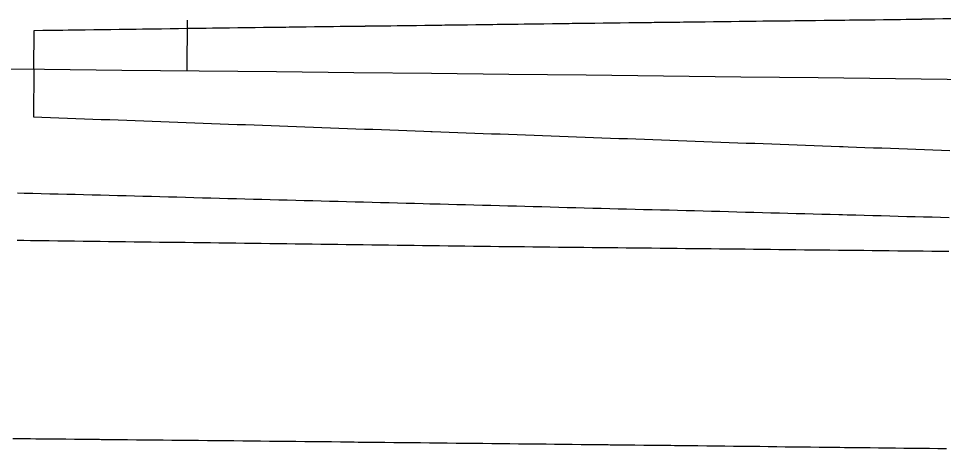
# Model space of a CAD drawing. Extents: x 2145147 to 2158018, y 137519 to 148068.
# Drawn here: x 2155284 to 2155393, y 142878.5 to 142929.2 of the extents above; entities that cross this region are included whole.
import ezdxf

# ---------------------------------------------------------------- set-up
doc = ezdxf.new("R2010")
doc.units = 0
doc.layers.add('EX_Align_1', color=7, linetype='Continuous')
doc.layers.add('PR_Phasing_Pavement_1', color=7, linetype='Continuous')

msp = doc.modelspace()

# ---------------------------------------------------------------- linework, layer by layer
at = {"layer": 'EX_Align_1'}
msp.add_lwpolyline([(2155303.91, 142929.03), (2155303.85, 142923.03)], dxfattribs=at)
msp.add_arc((2154721.68, 85630.21), 57295.78, 89.243165, 90.409832, dxfattribs=at)
at = {"layer": 'PR_Phasing_Pavement_1'}
for points in [[(2155285.9, 142927.82), (2155285.9, 142927.82), (2155286.9, 142927.84), (2155287.4, 142927.84), (2155287.9, 142927.85), (2155288.9, 142927.87), (2155289.27, 142927.87), (2155289.9, 142927.88), (2155290.9, 142927.89), (2155291.15, 142927.9), (2155291.9, 142927.91), (2155292.9, 142927.92), (2155293.02, 142927.92), (2155293.9, 142927.93), (2155294.9, 142927.95), (2155294.9, 142927.95), (2155295.9, 142927.96), (2155296.77, 142927.97), (2155296.9, 142927.97), (2155297.9, 142927.99), (2155298.64, 142928), (2155298.9, 142928), (2155299.9, 142928.01), (2155300.52, 142928.02), (2155300.9, 142928.03), (2155301.9, 142928.04), (2155302.39, 142928.05), (2155302.9, 142928.05), (2155303.9, 142928.07), (2155304.27, 142928.07), (2155304.9, 142928.08), (2155305.9, 142928.09), (2155306.14, 142928.1), (2155306.9, 142928.11), (2155307.9, 142928.12), (2155308.01, 142928.12), (2155308.9, 142928.13), (2155309.89, 142928.15), (2155309.9, 142928.15), (2155310.9, 142928.16), (2155311.76, 142928.17), (2155311.91, 142928.17), (2155312.91, 142928.19), (2155313.64, 142928.2), (2155313.91, 142928.2), (2155314.91, 142928.21), (2155315.51, 142928.22), (2155315.91, 142928.23), (2155316.91, 142928.24), (2155317.38, 142928.25), (2155317.91, 142928.25), (2155318.91, 142928.27), (2155319.26, 142928.27), (2155319.91, 142928.28), (2155320.91, 142928.29), (2155321.13, 142928.3), (2155321.91, 142928.31), (2155322.91, 142928.32), (2155323.01, 142928.32), (2155323.91, 142928.33), (2155324.88, 142928.34), (2155324.91, 142928.35), (2155325.91, 142928.36), (2155326.75, 142928.37), (2155326.91, 142928.37), (2155327.91, 142928.38), (2155328.63, 142928.39), (2155328.91, 142928.4), (2155329.91, 142928.41), (2155330.5, 142928.42), (2155330.91, 142928.42), (2155331.91, 142928.44), (2155332.38, 142928.44), (2155332.73, 142928.45), (2155332.91, 142928.45), (2155333.91, 142928.46), (2155334.25, 142928.47), (2155334.91, 142928.47), (2155335.91, 142928.49), (2155336.13, 142928.49), (2155336.91, 142928.5), (2155337.91, 142928.51), (2155338, 142928.51), (2155338.91, 142928.53), (2155339.87, 142928.54), (2155339.91, 142928.54), (2155340.44, 142928.55), (2155340.91, 142928.55), (2155341.75, 142928.56), (2155341.91, 142928.56), (2155342.91, 142928.58), (2155343.62, 142928.59), (2155343.91, 142928.59), (2155344.91, 142928.6), (2155345.5, 142928.61), (2155345.92, 142928.61), (2155346.92, 142928.63), (2155347.37, 142928.63), (2155347.92, 142928.64), (2155348.92, 142928.65), (2155349.24, 142928.66), (2155349.92, 142928.67), (2155350.92, 142928.68), (2155351.12, 142928.68), (2155351.92, 142928.69), (2155352.92, 142928.7), (2155352.99, 142928.7), (2155353.92, 142928.72), (2155354.87, 142928.73), (2155354.92, 142928.73), (2155355.92, 142928.74), (2155356.74, 142928.75), (2155356.92, 142928.75), (2155357.92, 142928.77), (2155358.61, 142928.77), (2155358.92, 142928.78), (2155359.92, 142928.79), (2155360.49, 142928.8), (2155360.92, 142928.8), (2155361.92, 142928.81), (2155362.36, 142928.82), (2155362.92, 142928.83), (2155363.92, 142928.84), (2155364.24, 142928.84), (2155364.92, 142928.85), (2155365.92, 142928.86), (2155366.11, 142928.87), (2155366.92, 142928.88), (2155367.92, 142928.89), (2155367.99, 142928.89), (2155368.92, 142928.9), (2155369.86, 142928.91), (2155369.92, 142928.91), (2155370.92, 142928.93), (2155371.73, 142928.94), (2155371.92, 142928.94), (2155372.92, 142928.95), (2155373.61, 142928.96), (2155373.92, 142928.96), (2155374.92, 142928.97), (2155375.48, 142928.98), (2155375.92, 142928.99), (2155376.92, 142929), (2155377.36, 142929), (2155377.93, 142929.01), (2155378.93, 142929.02), (2155379.23, 142929.03), (2155379.93, 142929.03), (2155380.93, 142929.05), (2155381.1, 142929.05), (2155381.36, 142929.05), (2155381.93, 142929.06), (2155382.93, 142929.07), (2155382.98, 142929.07), (2155383.93, 142929.08), (2155384.85, 142929.09), (2155384.93, 142929.09), (2155385.93, 142929.11), (2155386.73, 142929.12), (2155386.93, 142929.12), (2155387.93, 142929.13), (2155388.6, 142929.14), (2155388.93, 142929.14), (2155389.93, 142929.15), (2155390.46, 142929.16)], [(2155390.46, 142929.18), (2155390.93, 142929.18), (2155391.93, 142929.2), (2155392.93, 142929.21), (2155393.93, 142929.23)], [(2155285.85, 142923.22), (2155285.85, 142923.22), (2155285.9, 142927.82)], [(2155285.85, 142923.22), (2155285.8, 142917.64), (2155286.8, 142917.6), (2155287.8, 142917.56), (2155288.8, 142917.53), (2155289.8, 142917.49), (2155290.8, 142917.45), (2155291.8, 142917.42), (2155292.79, 142917.38), (2155293.79, 142917.34), (2155294.79, 142917.31), (2155295.79, 142917.27), (2155296.79, 142917.23), (2155297.79, 142917.2), (2155298.79, 142917.16), (2155299.79, 142917.12), (2155300.79, 142917.09), (2155301.79, 142917.05), (2155302.79, 142917.01), (2155303.79, 142916.97), (2155304.79, 142916.94), (2155305.79, 142916.9), (2155306.79, 142916.86), (2155307.79, 142916.83), (2155308.79, 142916.79), (2155309.79, 142916.75), (2155310.79, 142916.72), (2155311.79, 142916.68), (2155312.79, 142916.64), (2155313.79, 142916.61), (2155314.79, 142916.57), (2155315.78, 142916.53), (2155316.78, 142916.5), (2155317.78, 142916.46), (2155318.78, 142916.42), (2155319.78, 142916.39), (2155320.78, 142916.35), (2155321.78, 142916.31), (2155322.78, 142916.28), (2155323.78, 142916.24), (2155324.78, 142916.2), (2155325.78, 142916.17), (2155326.78, 142916.13), (2155327.78, 142916.09), (2155328.78, 142916.06), (2155329.78, 142916.02), (2155330.78, 142915.98), (2155331.78, 142915.95), (2155332.6, 142915.92), (2155332.78, 142915.91), (2155333.78, 142915.87), (2155334.78, 142915.84), (2155335.78, 142915.8), (2155336.78, 142915.76), (2155337.78, 142915.73), (2155338.77, 142915.69), (2155339.77, 142915.65), (2155340.77, 142915.62), (2155341.77, 142915.58), (2155342.77, 142915.54), (2155343.77, 142915.51), (2155344.77, 142915.47), (2155345.77, 142915.43), (2155346.77, 142915.4), (2155347.77, 142915.36), (2155348.77, 142915.32), (2155349.77, 142915.29), (2155350.77, 142915.25), (2155351.77, 142915.21), (2155352.77, 142915.18), (2155353.77, 142915.14), (2155354.77, 142915.1), (2155355.77, 142915.07), (2155356.77, 142915.03), (2155357.77, 142914.99), (2155358.77, 142914.96), (2155359.76, 142914.92), (2155360.76, 142914.88), (2155361.76, 142914.85), (2155362.76, 142914.81), (2155363.76, 142914.77), (2155364.76, 142914.74), (2155365.76, 142914.7), (2155366.76, 142914.66), (2155367.76, 142914.63), (2155368.76, 142914.59), (2155369.76, 142914.55), (2155370.76, 142914.52), (2155371.76, 142914.48), (2155372.76, 142914.44), (2155373.76, 142914.41), (2155374.76, 142914.37), (2155375.76, 142914.33), (2155376.76, 142914.3), (2155377.76, 142914.26), (2155378.76, 142914.22), (2155379.76, 142914.19), (2155380.75, 142914.15), (2155381.18, 142914.14), (2155381.75, 142914.11), (2155382.75, 142914.08), (2155383.75, 142914.04), (2155384.75, 142914), (2155385.75, 142913.97), (2155386.75, 142913.93), (2155387.75, 142913.89), (2155388.75, 142913.86), (2155389.75, 142913.82), (2155390.75, 142913.78), (2155391.75, 142913.75), (2155392.75, 142913.71), (2155393.75, 142913.67)], [(2155283.92, 142908.69), (2155284.71, 142908.66), (2155285.49, 142908.64), (2155285.71, 142908.64), (2155286.71, 142908.61), (2155287.71, 142908.58), (2155288.71, 142908.56), (2155289.71, 142908.53), (2155290.71, 142908.51), (2155291.71, 142908.48), (2155292.71, 142908.45), (2155293.71, 142908.43), (2155294.7, 142908.4), (2155295.7, 142908.37), (2155296.7, 142908.35), (2155297.7, 142908.32), (2155298.7, 142908.29), (2155299.7, 142908.27), (2155300.7, 142908.24), (2155301.7, 142908.21), (2155302.7, 142908.19), (2155303.7, 142908.16), (2155304.7, 142908.14), (2155305.7, 142908.11), (2155306.7, 142908.08), (2155307.7, 142908.06), (2155308.7, 142908.03), (2155309.7, 142908), (2155310.7, 142907.98), (2155311.7, 142907.95), (2155312.7, 142907.92), (2155313.7, 142907.9), (2155314.7, 142907.87), (2155315.69, 142907.84), (2155316.69, 142907.82), (2155317.69, 142907.79), (2155318.69, 142907.77), (2155319.69, 142907.74), (2155320.69, 142907.71), (2155321.69, 142907.69), (2155322.69, 142907.66), (2155323.69, 142907.63), (2155324.69, 142907.61), (2155325.69, 142907.58), (2155326.69, 142907.55), (2155327.69, 142907.53), (2155328.69, 142907.5), (2155329.69, 142907.47), (2155330.69, 142907.45), (2155331.69, 142907.42), (2155332.5, 142907.4), (2155332.69, 142907.4), (2155333.69, 142907.37), (2155334.69, 142907.34), (2155335.68, 142907.32), (2155336.68, 142907.29), (2155337.68, 142907.26), (2155338.68, 142907.24), (2155339.68, 142907.21), (2155340.68, 142907.18), (2155341.68, 142907.16), (2155342.68, 142907.13), (2155343.68, 142907.1), (2155344.68, 142907.08), (2155345.68, 142907.05), (2155346.68, 142907.03), (2155347.68, 142907), (2155348.68, 142906.97), (2155349.68, 142906.95), (2155350.68, 142906.92), (2155351.68, 142906.89), (2155352.68, 142906.87), (2155353.68, 142906.84), (2155354.68, 142906.81), (2155355.67, 142906.79), (2155356.67, 142906.76), (2155357.67, 142906.73), (2155358.67, 142906.71), (2155359.67, 142906.68), (2155360.67, 142906.66), (2155361.67, 142906.63), (2155362.67, 142906.6), (2155363.67, 142906.58), (2155364.67, 142906.55), (2155365.67, 142906.52), (2155366.67, 142906.5), (2155367.67, 142906.47), (2155368.67, 142906.44), (2155369.67, 142906.42), (2155370.67, 142906.39), (2155371.67, 142906.36), (2155372.67, 142906.34), (2155373.67, 142906.31), (2155374.67, 142906.28), (2155375.66, 142906.26), (2155376.66, 142906.23), (2155377.66, 142906.21), (2155378.66, 142906.18), (2155379.66, 142906.15), (2155380.66, 142906.13), (2155381.09, 142906.11), (2155381.66, 142906.1), (2155382.66, 142906.07), (2155383.66, 142906.05), (2155384.66, 142906.02), (2155385.66, 142905.99), (2155386.66, 142905.97), (2155387.66, 142905.94), (2155388.66, 142905.91), (2155389.66, 142905.89), (2155390.66, 142905.86), (2155391.66, 142905.84), (2155392.66, 142905.81), (2155393.66, 142905.78)], [(2155283.86, 142903.1), (2155284.65, 142903.09), (2155285.43, 142903.08), (2155285.65, 142903.08), (2155286.65, 142903.06), (2155287.65, 142903.05), (2155288.65, 142903.04), (2155289.65, 142903.03), (2155290.65, 142903.01), (2155291.65, 142903), (2155292.65, 142902.99), (2155293.65, 142902.97), (2155294.65, 142902.96), (2155295.65, 142902.95), (2155296.65, 142902.94), (2155297.65, 142902.92), (2155298.65, 142902.91), (2155299.65, 142902.9), (2155300.65, 142902.88), (2155301.65, 142902.87), (2155302.65, 142902.86), (2155303.65, 142902.85), (2155304.65, 142902.83), (2155305.65, 142902.82), (2155306.65, 142902.81), (2155307.64, 142902.79), (2155308.64, 142902.78), (2155309.64, 142902.77), (2155310.64, 142902.76), (2155311.64, 142902.74), (2155312.64, 142902.73), (2155313.64, 142902.72), (2155314.64, 142902.7), (2155315.64, 142902.69), (2155316.64, 142902.68), (2155317.64, 142902.67), (2155318.64, 142902.65), (2155319.64, 142902.64), (2155320.64, 142902.63), (2155321.64, 142902.61), (2155322.64, 142902.6), (2155323.64, 142902.59), (2155324.64, 142902.58), (2155325.64, 142902.56), (2155326.64, 142902.55), (2155327.64, 142902.54), (2155328.64, 142902.52), (2155329.64, 142902.51), (2155330.63, 142902.5), (2155331.63, 142902.49), (2155332.45, 142902.48), (2155332.63, 142902.47), (2155333.63, 142902.46), (2155334.63, 142902.45), (2155335.63, 142902.43), (2155336.63, 142902.42), (2155337.63, 142902.41), (2155338.63, 142902.4), (2155339.63, 142902.38), (2155340.63, 142902.37), (2155341.63, 142902.36), (2155342.63, 142902.35), (2155343.63, 142902.34), (2155344.63, 142902.33), (2155345.63, 142902.31), (2155346.63, 142902.3), (2155347.63, 142902.29), (2155348.63, 142902.28), (2155349.63, 142902.27), (2155350.63, 142902.26), (2155351.63, 142902.25), (2155352.63, 142902.24), (2155353.63, 142902.23), (2155354.62, 142902.22), (2155355.62, 142902.21), (2155356.62, 142902.2), (2155357.62, 142902.19), (2155358.62, 142902.18), (2155359.62, 142902.16), (2155360.62, 142902.15), (2155361.62, 142902.14), (2155362.62, 142902.13), (2155363.62, 142902.12), (2155364.62, 142902.11), (2155365.62, 142902.1), (2155366.62, 142902.09), (2155367.62, 142902.08), (2155368.62, 142902.07), (2155369.62, 142902.06), (2155370.62, 142902.05), (2155371.62, 142902.04), (2155372.62, 142902.03), (2155373.62, 142902.01), (2155374.62, 142902), (2155375.62, 142901.99), (2155376.62, 142901.98), (2155377.62, 142901.97), (2155378.61, 142901.96), (2155379.61, 142901.95), (2155380.61, 142901.94), (2155381.04, 142901.93), (2155381.61, 142901.93), (2155382.61, 142901.92), (2155383.61, 142901.91), (2155384.61, 142901.9), (2155385.61, 142901.89), (2155386.61, 142901.88), (2155387.61, 142901.86), (2155388.61, 142901.85), (2155389.61, 142901.84), (2155390.61, 142901.83), (2155391.61, 142901.82), (2155392.61, 142901.81), (2155393.61, 142901.8)], [(2155283.36, 142879.73), (2155284.4, 142879.72), (2155285.44, 142879.71), (2155286.09, 142879.7), (2155286.48, 142879.7), (2155287.52, 142879.69), (2155288.56, 142879.68), (2155289.6, 142879.67), (2155290.64, 142879.66), (2155291.68, 142879.65), (2155292.72, 142879.64), (2155293.56, 142879.63), (2155293.77, 142879.62), (2155294.81, 142879.61), (2155295.85, 142879.6), (2155296.89, 142879.59), (2155297.93, 142879.58), (2155298.97, 142879.57), (2155300.02, 142879.56), (2155301.05, 142879.55), (2155301.06, 142879.55), (2155302.1, 142879.54), (2155303.15, 142879.53), (2155304.19, 142879.52), (2155305.23, 142879.51), (2155306.28, 142879.5), (2155307.32, 142879.49), (2155308.36, 142879.48), (2155308.54, 142879.48), (2155309.41, 142879.47), (2155310.45, 142879.46), (2155311.5, 142879.45), (2155312.54, 142879.43), (2155313.59, 142879.42), (2155314.63, 142879.41), (2155315.68, 142879.4), (2155316.04, 142879.4), (2155316.72, 142879.39), (2155317.77, 142879.38), (2155318.82, 142879.37), (2155319.86, 142879.36), (2155320.46, 142879.35), (2155320.47, 142879.35), (2155320.91, 142879.35), (2155321.96, 142879.34), (2155323, 142879.33), (2155323.56, 142879.32), (2155324.05, 142879.31), (2155325.1, 142879.3), (2155326.15, 142879.29), (2155327.2, 142879.28), (2155328.24, 142879.27), (2155329.29, 142879.26), (2155330.34, 142879.25), (2155331.09, 142879.24), (2155331.39, 142879.24), (2155332.44, 142879.23), (2155333.49, 142879.21), (2155334.54, 142879.2), (2155335.59, 142879.19), (2155336.64, 142879.18), (2155337.69, 142879.17), (2155338.63, 142879.16), (2155338.74, 142879.16), (2155339.79, 142879.15), (2155340.84, 142879.13), (2155341.9, 142879.12), (2155342.95, 142879.11), (2155344, 142879.1), (2155345.05, 142879.09), (2155346.1, 142879.08), (2155346.18, 142879.08), (2155347.16, 142879.07), (2155348.21, 142879.05), (2155349.26, 142879.04), (2155350.32, 142879.03), (2155351.37, 142879.02), (2155352.43, 142879.01), (2155353.48, 142879), (2155353.75, 142878.99), (2155354.54, 142878.99), (2155355.59, 142878.97), (2155356.65, 142878.96), (2155357.7, 142878.95), (2155358.76, 142878.94), (2155359.81, 142878.93), (2155360.87, 142878.92), (2155361.33, 142878.91), (2155361.93, 142878.9), (2155362.98, 142878.89), (2155364.04, 142878.88), (2155365.1, 142878.87), (2155366.16, 142878.86), (2155367.22, 142878.84), (2155368.27, 142878.83), (2155368.7, 142878.83)], [(2155368.7, 142878.83), (2155369.36, 142878.82), (2155370.35, 142878.81), (2155371.35, 142878.8), (2155372.35, 142878.79), (2155373.35, 142878.77), (2155374.35, 142878.76), (2155375.35, 142878.75), (2155376.35, 142878.74), (2155377.35, 142878.73), (2155378.35, 142878.72), (2155379.35, 142878.71), (2155380.35, 142878.7), (2155380.78, 142878.69), (2155381.35, 142878.68), (2155382.34, 142878.67), (2155383.34, 142878.66), (2155384.34, 142878.65), (2155385.34, 142878.64), (2155386.34, 142878.63), (2155387.34, 142878.61), (2155388.34, 142878.6), (2155389.34, 142878.59), (2155390.34, 142878.58), (2155391.34, 142878.57), (2155392.34, 142878.55), (2155393.34, 142878.54)]]:
    msp.add_lwpolyline(points, dxfattribs=at)

doc.saveas('drawing.dxf')
